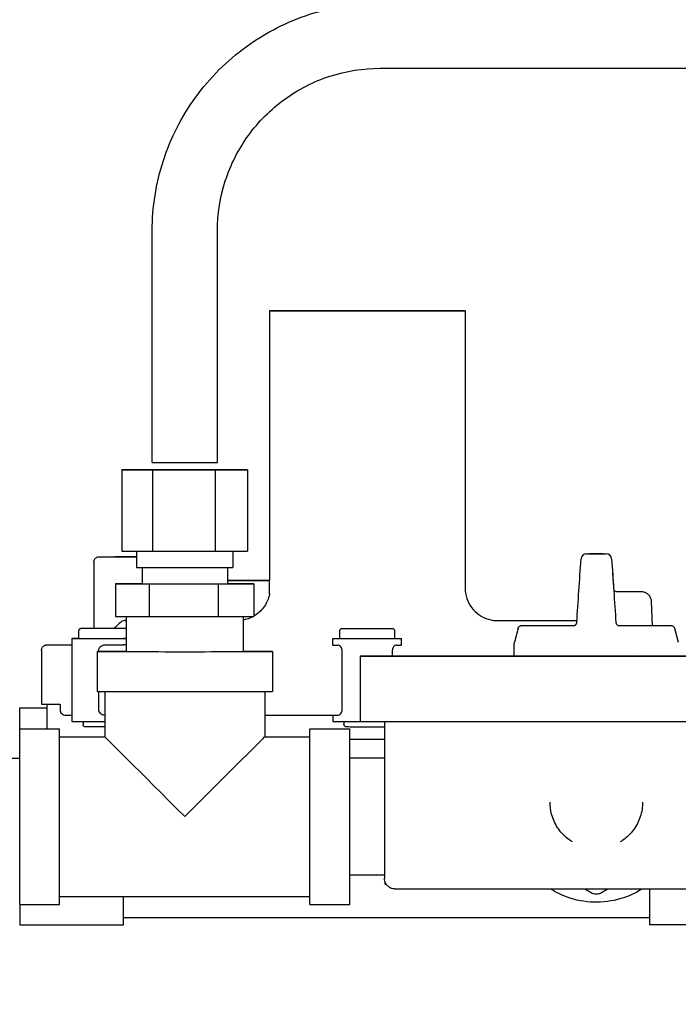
# Model space of a CAD drawing. Header units: inches. Extents: x 18 to 846, y -67 to 561.
# Tile 302 of 656: x 269.37 to 273.16, y 485.8 to 491.47. Entities that reach past the tile are written whole.
import ezdxf

# ---------------------------------------------------------------- set-up
doc = ezdxf.new("R2010")
doc.units = ezdxf.units.IN
doc.header["$LTSCALE"] = 24
doc.header["$MEASUREMENT"] = 0
doc.layers.add('Dimension (ANSI)', color=7, linetype='Continuous', lineweight=25)
doc.layers.add('Visible (ANSI)', color=7, linetype='Continuous', lineweight=30)
doc.styles.add('Note Text (ANSI)', font='tahoma.ttf')
doc.dimstyles.new('SB Fraction-16 (ANSI)', dxfattribs={"dimscale": 24, "dimtxt": 0.125, "dimasz": 0.098425, "dimexe": 0.125, "dimexo": 0.0625, "dimgap": 0.031496, "dimtad": 0, "dimtih": 1, "dimtoh": 1, "dimdec": 4, "dimrnd": 1e-08, "dimzin": 0, "dimdsep": 46, "dimlunit": 5, "dimtxsty": 'Note Text (ANSI)', "dimcen": 0.09, "dimdle": 0.393701, "dimclrd": 256, "dimclre": 256, "dimclrt": 256, "dimadec": 0, "dimazin": 3, "dimtfac": 0.96, "dimtofl": 0, "dimtmove": 0, "dimatfit": 3, "dimfxl": 1, "dimfrac": 2, "dimtolj": 1, "dimtzin": 12, "dimlwd": -1, "dimlwe": -1, "dimarcsym": 0})

# ---------------------------------------------------------------- blocks, each defined once
blk = doc.blocks.new('*D18')
at = {"layer": 'Defpoints', "color": 0, "transparency": 16777216}
for p in [(331.6784, 544.0067), (242.8595, 406.0067), (331.6784, 406.0067)]:
    blk.add_point(p, dxfattribs=at)
at = {"layer": 'Dimension (ANSI)', "transparency": 16777216}
for p, q in [((330.1784, 544.0067), (239.8595, 544.0067)), ((242.8595, 541.6445), (242.8595, 486.3311)), ((242.8595, 408.3689), (242.8595, 481.6823)), ((330.1784, 406.0067), (239.8595, 406.0067))]:
    blk.add_line(p, q, dxfattribs=at)
for points in [[(242.4658, 541.6445), (243.2532, 541.6445), (242.8595, 544.0067)], [(242.4658, 408.3689), (243.2532, 408.3689), (242.8595, 406.0067)]]:
    blk.add_solid(points, dxfattribs=at)
at = {"layer": 'Dimension (ANSI)', "transparency": 16777216, "insert": (239.783, 485.5752), "char_height": 3, "attachment_point": 1, "style": 'Note Text (ANSI)'}
blk.add_mtext('\\A1;138', dxfattribs=at)

msp = doc.modelspace()

# ---------------------------------------------------------------- linework, layer by layer
at = {"layer": 'Visible (ANSI)'}
for p, q in [((271.44702, 491.19351), (274.20225, 491.19351)), ((270.13452, 488.92424), (270.13452, 490.25601)), ((270.50952, 488.92424), (270.50952, 490.25601)), ((270.80902, 489.79608), (270.80902, 488.24408)), ((270.87202, 489.79607), (270.87202, 489.79609)), ((270.87202, 489.79609), (271.87202, 489.79609)), ((271.87202, 489.79607), (270.87202, 489.79607)), ((271.87202, 489.79609), (271.87202, 489.79607)), ((271.93502, 489.79608), (271.93502, 488.20108)), ((270.14655, 488.88108), (269.96065, 488.88101)), ((269.96065, 488.88101), (270.13612, 488.88093)), ((269.96065, 488.88101), (269.96065, 488.41301)), ((270.13612, 488.88093), (270.49749, 488.88093)), ((270.13612, 488.88093), (270.13612, 488.41293)), ((270.50792, 488.88108), (270.14655, 488.88108)), ((270.49749, 488.88093), (270.68339, 488.88101)), ((270.49749, 488.88093), (270.49749, 488.41293)), ((270.68339, 488.88101), (270.50792, 488.88108)), ((270.68339, 488.88101), (270.68339, 488.41301)), ((269.96065, 488.41301), (270.13612, 488.41293)), ((270.04452, 488.41297), (270.04452, 488.31901)), ((270.13612, 488.41293), (270.49749, 488.41293)), ((270.49749, 488.41293), (270.68339, 488.41301)), ((270.59952, 488.41297), (270.59952, 488.31901)), ((269.79902, 488.35008), (269.79902, 487.9689)), ((272.63383, 488.39781), (272.65043, 488.39789)), ((272.73046, 488.39789), (272.65058, 488.39789)), ((272.73061, 488.39789), (272.74721, 488.39781)), ((270.07702, 488.31898), (270.07702, 488.22501)), ((270.56702, 488.31898), (270.56702, 488.22501)), ((270.56702, 488.24409), (270.80902, 488.24409)), ((270.80952, 488.24406), (270.56702, 488.24406)), ((270.80952, 488.24407), (270.80952, 488.24406)), ((270.80952, 488.16783), (270.80952, 488.24406)), ((270.07702, 488.22507), (269.92428, 488.22501)), ((269.92428, 488.22501), (270.11741, 488.22492)), ((269.92428, 488.22501), (269.92428, 488.03751)), ((270.11741, 488.22492), (270.51515, 488.22492)), ((270.11741, 488.22492), (270.11741, 488.03742)), ((270.51515, 488.22492), (270.71976, 488.22501)), ((270.51515, 488.22492), (270.51515, 488.03742)), ((270.71976, 488.22501), (270.56702, 488.22507)), ((270.71976, 488.22501), (270.71976, 488.03751)), ((273.00672, 488.12426), (273.01161, 487.98437)), ((269.92428, 488.03751), (270.11741, 488.03742)), ((269.98502, 488.03748), (269.98502, 487.83451)), ((270.11741, 488.03742), (270.51515, 488.03742)), ((270.51515, 488.03742), (270.71976, 488.03751)), ((270.65902, 488.03748), (270.65902, 487.83451)), ((269.71233, 487.95387), (269.71233, 487.95429)), ((269.71233, 487.90987), (269.71233, 487.95387)), ((271.21402, 487.90966), (271.21402, 487.95366)), ((271.53002, 487.90966), (271.53002, 487.95366)), ((272.24054, 487.96971), (272.21875, 487.88838)), ((272.98465, 487.98438), (272.98465, 487.98438)), ((273.1405, 487.96971), (273.16229, 487.88838)), ((269.67233, 487.91029), (269.67233, 487.90987)), ((269.67233, 487.90987), (269.67233, 487.43187)), ((269.98502, 487.90983), (269.96933, 487.90983)), ((271.17402, 487.90966), (271.17402, 487.9097)), ((271.17402, 487.9097), (271.21402, 487.9097)), ((271.17402, 487.87266), (271.17402, 487.90966)), ((271.53002, 487.9097), (271.57002, 487.9097)), ((271.57002, 487.9097), (271.57002, 487.90966)), ((271.57002, 487.87266), (271.57002, 487.90966)), ((269.49702, 487.84208), (269.49702, 487.53158)), ((269.81702, 487.83451), (269.81702, 487.60451)), ((269.82527, 487.84182), (269.82527, 487.83453)), ((269.98502, 487.87283), (269.96933, 487.87283)), ((270.82702, 487.83451), (270.82702, 487.60451)), ((271.22758, 487.49962), (271.22758, 487.84162)), ((271.51646, 487.84162), (271.51646, 487.80838)), ((272.21808, 487.80852), (272.21808, 487.88328)), ((271.33152, 487.80821), (271.33152, 487.43321)), ((272.46551, 487.82693), (272.46553, 487.82693)), ((272.91877, 487.8267), (272.91877, 487.8267)), ((269.82527, 487.60448), (269.82527, 487.49982)), ((269.86202, 487.60446), (269.86202, 487.34451)), ((270.78202, 487.60446), (270.78202, 487.34451)), ((269.37202, 487.51114), (269.52802, 487.51114)), ((269.37202, 487.51102), (269.37202, 487.51114)), ((269.37202, 487.51102), (269.52802, 487.51102)), ((269.37202, 487.38951), (269.37202, 487.51102)), ((269.52802, 487.5315), (269.52802, 487.53143)), ((269.52802, 487.53143), (269.52802, 487.38951)), ((269.52802, 487.53143), (269.60425, 487.53143)), ((269.60425, 487.53143), (269.60425, 487.49993)), ((271.17402, 487.46863), (271.17402, 487.43166)), ((269.37202, 486.37951), (269.37202, 487.38951)), ((269.37202, 487.38951), (269.60202, 487.38951)), ((269.60202, 486.37951), (269.60202, 487.38951)), ((269.73633, 487.43183), (269.73633, 487.41587)), ((271.04202, 486.37951), (271.04202, 487.38951)), ((271.04202, 487.38951), (271.27202, 487.38951)), ((271.23802, 487.43162), (271.23802, 487.41566)), ((271.27202, 486.37951), (271.27202, 487.38951)), ((271.47052, 487.43306), (271.47052, 486.53071)), ((269.60202, 487.34451), (269.86202, 487.34451)), ((270.78202, 487.34451), (271.04202, 487.34451)), ((269.16902, 487.22201), (269.37202, 487.22201)), ((271.47052, 487.22201), (271.27202, 487.22201)), ((272.42402, 486.96742), (272.42402, 486.96742)), ((272.95702, 486.96742), (272.95702, 486.96742)), ((271.47052, 486.54701), (271.27202, 486.54701)), ((271.47502, 486.49493), (271.47502, 486.50733)), ((271.47502, 486.49493), (271.48167, 486.49493)), ((269.60202, 486.42451), (271.04202, 486.42451)), ((269.96902, 486.26102), (269.96902, 486.42451)), ((272.99702, 486.46744), (272.99702, 486.26102)), ((269.37202, 486.37951), (269.60202, 486.37951)), ((269.37202, 486.37951), (269.37202, 486.26102)), ((271.04202, 486.37951), (271.27202, 486.37951)), ((269.37202, 486.26102), (269.96902, 486.26102)), ((269.96902, 486.30308), (272.99702, 486.30308)), ((273.62202, 486.26102), (272.99702, 486.26102))]:
    msp.add_line(p, q, dxfattribs=at)
for centre, radius, start, end in [((272.63398, 488.36632), 0.0315, 90.26613, 176.03775), ((272.63398, 488.36606), 0.0315, 90, 176.0367), ((272.74706, 488.36606), 0.0315, 3.9633, 90), ((272.74706, 488.36632), 0.0315, 3.96225, 89.73387), ((272.69052, 486.8837), 0.44291, 267.90547, 272.09453)]:
    msp.add_arc(centre, radius, start, end, dxfattribs=at)
for centre, major_axis in [((271.37202, 489.79608), (-0.563, 0)), ((272.69052, 487.80821), (-1.359, 0)), ((272.69052, 487.80821), (-1.156, 0))]:
    msp.add_ellipse(centre, major_axis=major_axis, ratio=0.0002434, dxfattribs=at)
for centre, major_axis, ratio, start_param, end_param in [((270.32202, 488.92424), (0.1875, 0), 0.0002434, 3.1415927, 6.2831853), ((270.12202, 488.38108), (-0.2025, 0), 0.0002434, 5.1051234, 7.4612472), ((272.63398, 488.36632), (-0.03143, 0.0021), 0.265948, 6.2825804, 6.2852891), ((272.63398, 488.36606), (-0.03143, 0.00211), 0.2664162, 6.2825769, 6.2852902), ((272.69052, 488.39769), (0.52546, 0), 0.0002434, 4.6045793, 4.8201986), ((272.74706, 488.36632), (0.03143, 0.0021), 0.265948, 6.2810815, 6.2837902), ((272.74706, 488.36606), (0.03143, 0.00211), 0.2664162, 6.2810804, 6.2837937), ((270.32202, 488.31901), (-0.2775, 0), 0.0002434, 0, 3.1415927), ((271.37202, 488.24408), (-0.563, 0), 0.0002434, 0, 0.0421481), ((270.32202, 488.22501), (-0.245, 0), 0.0002434, 0, 3.1415927), ((272.93042, 488.18132), (-0.20441, 0.00001), 0.0002299, 0.9104163, 1.4110583), ((270.12202, 488.01308), (-0.323, 0), 0.0002434, 1.1087467, 1.1327748), ((272.55913, 488.00389), (0.00003, -0.01969), 0.9855701, 6.2817472, 6.283178), ((272.82191, 488.00389), (-0.00003, -0.01969), 0.9855701, 0.0000073, 0.0014381), ((269.87033, 487.90987), (-0.198, 0), 0.0002434, 5.6363263, 8.3775813), ((269.87033, 487.91029), (-0.198, 0), 0.0002434, 5.6363247, 6.9300459), ((269.87033, 487.90987), (-0.158, 0), 0.0002434, 0.0000027, 2.383102), ((271.37202, 487.90966), (0.198, 0), 0.0002434, 3.1416103, 6.283203), ((271.37202, 487.90966), (0.158, 0), 0.0002434, 3.1415944, 6.2831871), ((270.32202, 487.83451), (0.505, 0), 0.0002434, 2.3014099, 7.1233681), ((269.87033, 487.87287), (-0.198, 0), 0.0002434, 1.5521233, 2.094396), ((271.37202, 487.87266), (-0.198, 0), 0.0002434, 0, 0.5422722), ((271.37202, 487.87266), (0.198, 0), 0.0002434, 5.7409131, 6.2831853), ((272.23777, 487.88328), (-0.01969, 0), 0.9999874, 6.0213899, 6.2831853), ((270.32202, 487.60451), (-0.505, 0), 0.0002434, 0, 3.1415927), ((271.37202, 487.53158), (-1.875, 0), 0.0002434, 0.0000003, 0.1820941), ((271.37202, 487.53158), (-1.875, 0), 0.0002434, 0.1820939, 0.3398369), ((271.37224, 487.46908), (-1.84428, 0), 0.0002435, 0.3458153, 0.3983039), ((271.37202, 487.46908), (-1.84403, 0), 0.0002434, 1.2451157, 1.4786974), ((269.87033, 487.43187), (-0.198, 0), 0.0002434, 0.0000014, 1.5288052), ((271.37202, 487.43166), (-0.198, 0), 0.0002434, 0, 2.0914816), ((272.69052, 487.43321), (1.359, 0), 0.0002434, 3.1415932, 6.2831859), ((270.32202, 486.88451), (0.46, -0.46), 0.0001217, 3.1417144, 4.7125107), ((270.32202, 486.88451), (0.46, 0.46), 0.0001217, 4.7122673, 6.2830636)]:
    msp.add_ellipse(centre, major_axis=major_axis, ratio=ratio, start_param=start_param, end_param=end_param, dxfattribs=at)
for points, knots in [([(270.13452, 490.25601), (270.13452, 490.39346), (270.15629, 490.53088), (270.24123, 490.79231), (270.3044, 490.91628), (270.46597, 491.13867), (270.56436, 491.23705), (270.78675, 491.39863), (270.91072, 491.4618), (271.17215, 491.54674), (271.30957, 491.56851), (271.44702, 491.56851)], [3.1415927, 3.1415927, 3.1415927, 3.1415927, 3.4557519, 3.4557519, 3.7699112, 3.7699112, 4.0840704, 4.0840704, 4.3982297, 4.3982297, 4.712389, 4.712389, 4.712389, 4.712389]), ([(270.50952, 490.25601), (270.50952, 490.35419), (270.52507, 490.45234), (270.58574, 490.63908), (270.63086, 490.72763), (270.74627, 490.88648), (270.81655, 490.95676), (270.97539, 491.07217), (271.06394, 491.11729), (271.25068, 491.17796), (271.34884, 491.19351), (271.44702, 491.19351)], [3.1415927, 3.1415927, 3.1415927, 3.1415927, 3.4557519, 3.4557519, 3.7699112, 3.7699112, 4.0840704, 4.0840704, 4.3982297, 4.3982297, 4.712389, 4.712389, 4.712389, 4.712389]), ([(269.79902, 488.35008), (269.79902, 488.35343), (269.79958, 488.35682), (269.8017, 488.36312), (269.80328, 488.3661), (269.80724, 488.37136), (269.80967, 488.3737), (269.81509, 488.37744), (269.81814, 488.3789), (269.82285, 488.38028), (269.82446, 488.38062), (269.82663, 488.3809), (269.82723, 488.38096), (269.82792, 488.38101), (269.82807, 488.38102), (269.82834, 488.38103), (269.82845, 488.38104), (269.82872, 488.38105), (269.82886, 488.38106), (269.82908, 488.38106), (269.82917, 488.38107), (269.82936, 488.38107), (269.82943, 488.38107), (269.82964, 488.38108), (269.82972, 488.38108), (269.82999, 488.38108), (269.83012, 488.38108), (269.83084, 488.38108), (269.8317, 488.38109), (269.83678, 488.3811), (269.84421, 488.3811), (269.86755, 488.38111), (269.88508, 488.38112), (269.92705, 488.38113), (269.95195, 488.38114), (269.99953, 488.38114), (270.0217, 488.38115), (270.04452, 488.38115)], [0, 0, 0, 0, 0.0255356, 0.0255356, 0.0506091, 0.0506091, 0.0756992, 0.0756992, 0.1007876, 0.1007876, 0.1131578, 0.1131578, 0.1176747, 0.1176747, 0.1189551, 0.1189551, 0.1200831, 0.1200831, 0.1218798, 0.1218798, 0.1237884, 0.1237884, 0.1269761, 0.1269761, 0.1343826, 0.1343826, 0.1565732, 0.1565732, 0.2231926, 0.2231926, 0.4247429, 0.4247429, 0.6632662, 0.6632662, 0.8996057, 0.8996057, 1.079171, 1.079171, 1.079171, 1.079171]), ([(271.93502, 488.20108), (271.93502, 488.18076), (271.9384, 488.16017), (271.95129, 488.12201), (271.96084, 488.10391), (271.98486, 488.07202), (271.99963, 488.05784), (272.03247, 488.03512), (272.05095, 488.0263), (272.07959, 488.0179), (272.08933, 488.01586), (272.10364, 488.01402), (272.10829, 488.01361), (272.11378, 488.0133), (272.11491, 488.01325), (272.11644, 488.01319), (272.11695, 488.01318), (272.11808, 488.01314), (272.11861, 488.01313), (272.11943, 488.01311), (272.11973, 488.01311), (272.12038, 488.0131), (272.12062, 488.0131), (272.1212, 488.01309), (272.12127, 488.01309), (272.12128, 488.01309), (272.12128, 488.01309), (272.12128, 488.01309)], [0, 0, 0, 0, 0.15485586, 0.15485586, 0.30691423, 0.30691423, 0.45907294, 0.45907294, 0.6112268, 0.6112268, 0.68650894, 0.68650894, 0.72134293, 0.72134293, 0.73049237, 0.73049237, 0.73551997, 0.73551997, 0.74327367, 0.74327367, 0.75095194, 0.75095194, 0.76463042, 0.76463042, 0.79613843, 0.79613843, 0.79677945, 0.79677945, 0.79677945, 0.79677945]), ([(272.79005, 488.19597), (272.79016, 488.19435), (272.79054, 488.19272), (272.79176, 488.18967), (272.79262, 488.1882), (272.79477, 488.18561), (272.79609, 488.18447), (272.79894, 488.18274), (272.80048, 488.18211), (272.80288, 488.18152), (272.80372, 488.18138), (272.80467, 488.18131), (272.80478, 488.1813), (272.80497, 488.18129), (272.80505, 488.18128), (272.80519, 488.18128), (272.80526, 488.18127), (272.80537, 488.18127), (272.80542, 488.18127), (272.8055, 488.18127), (272.80552, 488.18127), (272.80557, 488.18127), (272.80559, 488.18127), (272.80563, 488.18127), (272.80564, 488.18127), (272.80564, 488.18127), (272.80564, 488.18127), (272.80564, 488.18127)], [0, 0, 0, 0, 0.01240001, 0.01240001, 0.02506377, 0.02506377, 0.03803014, 0.03803014, 0.050426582, 0.050426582, 0.056879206, 0.056879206, 0.057722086, 0.057722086, 0.058345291, 0.058345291, 0.05889352, 0.05889352, 0.059519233, 0.059519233, 0.060136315, 0.060136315, 0.061014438, 0.061014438, 0.063061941, 0.063061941, 0.063270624, 0.063270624, 0.063270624, 0.063270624]), ([(272.89791, 488.18127), (272.90533, 488.18127), (272.91244, 488.18127), (272.92484, 488.18127), (272.93031, 488.18127), (272.9391, 488.18126), (272.94253, 488.18126), (272.94584, 488.18126), (272.94665, 488.18126), (272.94748, 488.18126), (272.94765, 488.18126), (272.94798, 488.18125), (272.94804, 488.18125), (272.94818, 488.18125), (272.94825, 488.18125), (272.94846, 488.18125), (272.94857, 488.18125), (272.94886, 488.18124), (272.94903, 488.18124), (272.94956, 488.18123), (272.94996, 488.18121), (272.95078, 488.18118), (272.95122, 488.18115), (272.95297, 488.18103), (272.95429, 488.1809), (272.95956, 488.18019), (272.96347, 488.17925), (272.97318, 488.17585), (272.97886, 488.17276), (272.9888, 488.16507), (272.9932, 488.16037), (273.0002, 488.14997), (273.00289, 488.14412), (273.00584, 488.13359), (273.00656, 488.12892), (273.00672, 488.12426)], [0, 0, 0, 0, 0.05945152, 0.05945152, 0.1178354, 0.1178354, 0.17629478, 0.17629478, 0.20538428, 0.20538428, 0.22090399, 0.22090399, 0.22367526, 0.22367526, 0.22576075, 0.22576075, 0.22731441, 0.22731441, 0.22880664, 0.22880664, 0.23178371, 0.23178371, 0.23514651, 0.23514651, 0.24523354, 0.24523354, 0.2756188, 0.2756188, 0.32361582, 0.32361582, 0.37140249, 0.37140249, 0.41919824, 0.41919824, 0.45472947, 0.45472947, 0.45472947, 0.45472947]), ([(270.80952, 488.16783), (270.80932, 488.1667), (270.8091, 488.16557), (270.8064, 488.15207), (270.80261, 488.13995), (270.7937, 488.11853), (270.78777, 488.10726), (270.77365, 488.08622), (270.76547, 488.07645), (270.749, 488.06003), (270.73917, 488.05186), (270.7257, 488.04289), (270.72274, 488.04104), (270.71976, 488.03928)], [-1.3367169, -1.3367169, -1.3367169, -1.3367169, -1.32871551, -1.32871551, -1.24046556, -1.24046556, -1.15194083, -1.15194083, -1.06341609, -1.06341609, -0.97465539, -0.97465539, -0.95029227, -0.95029227, -0.95029227, -0.95029227]), ([(269.97803, 488.01301), (269.97608, 488.01301), (269.97413, 488.01287), (269.96692, 488.01182), (269.96181, 488.00999), (269.95525, 488.00591), (269.9533, 488.00441), (269.95153, 488.0027)], [-0.139901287, -0.139901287, -0.139901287, -0.139901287, -0.12418181, -0.12418181, -0.080609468, -0.080609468, -0.06073151, -0.06073151, -0.06073151, -0.06073151]), ([(270.71668, 488.03751), (270.70977, 488.03362), (270.70275, 488.03022), (270.68517, 488.02296), (270.67296, 488.01916), (270.66, 488.01659), (270.65951, 488.01649), (270.65902, 488.0164)], [-0.94196789, -0.94196789, -0.94196789, -0.94196789, -0.88589468, -0.88589468, -0.7970499, -0.7970499, -0.79356326, -0.79356326, -0.79356326, -0.79356326]), ([(272.11248, 488.01337), (272.11766, 488.01337), (272.12283, 488.01337), (272.2561, 488.01335), (272.37271, 488.01333), (272.50875, 488.01329), (272.54537, 488.01328), (272.5786, 488.01326)], [6.8888107, 6.8888107, 6.8888107, 6.8888107, 6.9350151, 6.9350151, 8.0872485, 8.0872485, 8.5614686, 8.5614686, 8.5614686, 8.5614686]), ([(269.71233, 487.95429), (269.71233, 487.95591), (269.7126, 487.95755), (269.71363, 487.9606), (269.71439, 487.96204), (269.71631, 487.96459), (269.71749, 487.96572), (269.72011, 487.96753), (269.72158, 487.96824), (269.72386, 487.9689), (269.72464, 487.96907), (269.72569, 487.9692), (269.72598, 487.96923), (269.72631, 487.96926), (269.72639, 487.96926), (269.72651, 487.96927), (269.72657, 487.96927), (269.7267, 487.96928), (269.72677, 487.96928), (269.72687, 487.96928), (269.72692, 487.96928), (269.72701, 487.96929), (269.72705, 487.96929), (269.72715, 487.96929), (269.72718, 487.96929), (269.72731, 487.96929), (269.72738, 487.96929), (269.72773, 487.96929), (269.72814, 487.96929), (269.73059, 487.9693), (269.73418, 487.9693), (269.74549, 487.96931), (269.75403, 487.96931), (269.77429, 487.96932), (269.78614, 487.96932), (269.79902, 487.96932)], [0, 0, 0, 0, 0.01235703, 0.01235703, 0.02448936, 0.02448936, 0.03662972, 0.03662972, 0.04876924, 0.04876924, 0.0547542, 0.0547542, 0.05692841, 0.05692841, 0.05754618, 0.05754618, 0.05809447, 0.05809447, 0.0589692, 0.0589692, 0.05989788, 0.05989788, 0.06144821, 0.06144821, 0.06504812, 0.06504812, 0.07583384, 0.07583384, 0.10821358, 0.10821358, 0.2061626, 0.2061626, 0.32300163, 0.32300163, 0.43616907, 0.43616907, 0.43616907, 0.43616907]), ([(269.71233, 487.95387), (269.71233, 487.95549), (269.7126, 487.95713), (269.71363, 487.96018), (269.71439, 487.96162), (269.71631, 487.96416), (269.71749, 487.9653), (269.72011, 487.96711), (269.72158, 487.96781), (269.72386, 487.96848), (269.72464, 487.96864), (269.72569, 487.96878), (269.72598, 487.96881), (269.72631, 487.96883), (269.72639, 487.96884), (269.72651, 487.96885), (269.72657, 487.96885), (269.7267, 487.96885), (269.72677, 487.96886), (269.72687, 487.96886), (269.72692, 487.96886), (269.72701, 487.96886), (269.72705, 487.96887), (269.72715, 487.96887), (269.72718, 487.96887), (269.72731, 487.96887), (269.72738, 487.96887), (269.72773, 487.96887), (269.72814, 487.96887), (269.73059, 487.96888), (269.73418, 487.96888), (269.74549, 487.96888), (269.75403, 487.96889), (269.77452, 487.96889), (269.78668, 487.9689), (269.81312, 487.9689), (269.82773, 487.9689), (269.85753, 487.9689), (269.8731, 487.9689), (269.90324, 487.9689), (269.91819, 487.9689), (269.94561, 487.9689), (269.95842, 487.9689), (269.97504, 487.96889), (269.98029, 487.96889), (269.98501, 487.96889)], [0, 0, 0, 0, 0.01235703, 0.01235703, 0.02448936, 0.02448936, 0.03662972, 0.03662972, 0.04876924, 0.04876924, 0.0547542, 0.0547542, 0.05692841, 0.05692841, 0.05754618, 0.05754618, 0.05809447, 0.05809447, 0.0589692, 0.0589692, 0.05989788, 0.05989788, 0.06144821, 0.06144821, 0.06504812, 0.06504812, 0.07583384, 0.07583384, 0.10821358, 0.10821358, 0.2061626, 0.2061626, 0.32300163, 0.32300163, 0.43874244, 0.43874244, 0.55449101, 0.55449101, 0.67023327, 0.67023327, 0.78597434, 0.78597434, 0.9017162, 0.9017162, 0.96157955, 0.96157955, 0.96157955, 0.96157955]), ([(269.95153, 488.0027), (269.94256, 487.99406), (269.93381, 487.9857), (269.92227, 487.97475), (269.91918, 487.97183), (269.91609, 487.9689)], [0.9083385, 0.9083385, 0.9083385, 0.9083385, 1.01022088, 1.01022088, 1.0470686, 1.0470686, 1.0470686, 1.0470686]), ([(271.21402, 487.95366), (271.21402, 487.95528), (271.21429, 487.95692), (271.21532, 487.95997), (271.21608, 487.96141), (271.218, 487.96395), (271.21918, 487.96509), (271.2218, 487.9669), (271.22327, 487.9676), (271.22555, 487.96827), (271.22633, 487.96843), (271.22738, 487.96857), (271.22767, 487.9686), (271.228, 487.96862), (271.22807, 487.96863), (271.2282, 487.96863), (271.22826, 487.96864), (271.22839, 487.96864), (271.22845, 487.96865), (271.22856, 487.96865), (271.22861, 487.96865), (271.2287, 487.96865), (271.22874, 487.96865), (271.22884, 487.96866), (271.22887, 487.96866), (271.229, 487.96866), (271.22907, 487.96866), (271.22942, 487.96866), (271.22983, 487.96866), (271.23228, 487.96866), (271.23586, 487.96867), (271.24717, 487.96867), (271.25572, 487.96868), (271.27621, 487.96868), (271.28837, 487.96868), (271.31481, 487.96869), (271.32942, 487.96869), (271.35922, 487.96869), (271.37479, 487.96869), (271.40493, 487.96869), (271.41988, 487.96869), (271.4473, 487.96869), (271.46011, 487.96868), (271.48202, 487.96868), (271.4914, 487.96868), (271.50558, 487.96867), (271.51057, 487.96867), (271.51381, 487.96866), (271.51433, 487.96866), (271.51483, 487.96866), (271.51494, 487.96866), (271.51509, 487.96866), (271.51513, 487.96866), (271.51523, 487.96866), (271.51526, 487.96865), (271.51536, 487.96865), (271.51541, 487.96865), (271.51555, 487.96865), (271.51563, 487.96864), (271.51583, 487.96863), (271.51594, 487.96863), (271.51617, 487.96861), (271.51629, 487.9686), (271.51661, 487.96857), (271.51681, 487.96855), (271.51748, 487.96846), (271.51794, 487.96838), (271.51948, 487.96802), (271.52054, 487.96765), (271.52296, 487.96648), (271.52428, 487.96556), (271.52657, 487.96337), (271.52755, 487.96206), (271.52903, 487.95924), (271.52955, 487.95769), (271.52995, 487.95531), (271.53002, 487.95448), (271.53002, 487.95366)], [0, 0, 0, 0, 0.012357, 0.012357, 0.0244894, 0.0244894, 0.0366297, 0.0366297, 0.0487692, 0.0487692, 0.0547542, 0.0547542, 0.0569284, 0.0569284, 0.0575462, 0.0575462, 0.0580945, 0.0580945, 0.0589692, 0.0589692, 0.0598979, 0.0598979, 0.0614482, 0.0614482, 0.0650481, 0.0650481, 0.0758338, 0.0758338, 0.1082136, 0.1082136, 0.2061626, 0.2061626, 0.3230016, 0.3230016, 0.4387424, 0.4387424, 0.554491, 0.554491, 0.6702333, 0.6702333, 0.7859743, 0.7859743, 0.9017162, 0.9017162, 1.0174621, 1.0174621, 1.1332245, 1.1332245, 1.1663617, 1.1663617, 1.1813675, 1.1813675, 1.1869945, 1.1869945, 1.1891058, 1.1891058, 1.1906948, 1.1906948, 1.1918477, 1.1918477, 1.1928352, 1.1928352, 1.1937674, 1.1937674, 1.1953794, 1.1953794, 1.198937, 1.198937, 1.2074131, 1.2074131, 1.2193987, 1.2193987, 1.2315391, 1.2315391, 1.2436791, 1.2436791, 1.2499601, 1.2499601, 1.2499601, 1.2499601]), ([(272.24054, 487.96971), (272.24061, 487.96996), (272.24068, 487.9702), (272.24099, 487.97119), (272.24126, 487.97191), (272.24244, 487.97456), (272.24363, 487.97638), (272.24648, 487.97948), (272.24817, 487.98081), (272.25182, 487.98284), (272.25385, 487.98357), (272.2563, 487.98403), (272.25672, 487.9841), (272.25746, 487.98419), (272.25778, 487.98422), (272.25826, 487.98426), (272.25843, 487.98427), (272.25866, 487.98428), (272.25874, 487.98428), (272.25892, 487.98429), (272.25899, 487.98429), (272.25919, 487.9843), (272.25925, 487.9843), (272.25948, 487.9843), (272.25957, 487.9843), (272.26008, 487.98431), (272.26065, 487.98431), (272.26401, 487.98432), (272.26886, 487.98432), (272.28873, 487.98434), (272.30911, 487.98435), (272.36149, 487.98437), (272.39392, 487.98438), (272.46896, 487.98439), (272.51309, 487.9844), (272.55913, 487.9844)], [0, 0, 0, 0, 0.0019582, 0.0019582, 0.007842, 0.007842, 0.0240186, 0.0240186, 0.0399415, 0.0399415, 0.055866, 0.055866, 0.0591762, 0.0591762, 0.0618499, 0.0618499, 0.0640117, 0.0640117, 0.0658195, 0.0658195, 0.0689816, 0.0689816, 0.0762974, 0.0762974, 0.0982169, 0.0982169, 0.163988, 0.163988, 0.3620395, 0.3620395, 0.7172269, 0.7172269, 1.0659323, 1.0659323, 1.4343364, 1.4343364, 1.4343364, 1.4343364]), ([(272.28518, 487.9843), (272.28518, 487.9843), (272.28519, 487.9843), (272.28532, 487.9843), (272.28567, 487.98429), (272.28764, 487.98429), (272.29057, 487.98428), (272.30437, 487.98427), (272.32089, 487.98426), (272.36542, 487.98424), (272.39395, 487.98423), (272.45937, 487.98422), (272.49707, 487.98421), (272.54442, 487.98421), (272.55198, 487.98421), (272.55961, 487.98421)], [0.0826523, 0.0826523, 0.0826523, 0.0826523, 0.0899616, 0.0899616, 0.1393844, 0.1393844, 0.2879768, 0.2879768, 0.6168599, 0.6168599, 0.9449181, 0.9449181, 1.2732021, 1.2732021, 1.3346665, 1.3346665, 1.3346665, 1.3346665]), ([(272.55913, 487.9844), (272.56103, 487.9844), (272.56299, 487.98471), (272.56675, 487.98592), (272.5686, 487.98685), (272.57195, 487.98927), (272.57346, 487.99083), (272.57578, 487.9942), (272.57665, 487.99604), (272.5776, 487.99919), (272.57783, 488.00052), (272.57792, 488.00175)], [0, 0, 0, 0, 0.015361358, 0.015361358, 0.031237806, 0.031237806, 0.047809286, 0.047809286, 0.063665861, 0.063665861, 0.074877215, 0.074877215, 0.074877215, 0.074877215]), ([(272.55916, 487.9842), (272.56106, 487.9842), (272.56302, 487.98452), (272.56679, 487.98574), (272.56863, 487.98667), (272.57197, 487.98909), (272.57348, 487.99065), (272.5758, 487.99403), (272.57667, 487.99587), (272.5776, 487.999), (272.57783, 488.00032), (272.57792, 488.00154)], [0, 0, 0, 0, 0.015375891, 0.015375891, 0.031262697, 0.031262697, 0.04783257, 0.04783257, 0.063690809, 0.063690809, 0.074810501, 0.074810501, 0.074810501, 0.074810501]), ([(272.80312, 488.00154), (272.80321, 488.00027), (272.80346, 487.99889), (272.80434, 487.99604), (272.80501, 487.99455), (272.8069, 487.99148), (272.80824, 487.98992), (272.81134, 487.98733), (272.81313, 487.98628), (272.81694, 487.98477), (272.81902, 487.98432), (272.82133, 487.98421), (272.82161, 487.9842), (272.82188, 487.9842)], [0, 0, 0, 0, 0.011615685, 0.011615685, 0.024493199, 0.024493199, 0.040287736, 0.040287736, 0.056219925, 0.056219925, 0.072628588, 0.072628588, 0.074835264, 0.074835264, 0.074835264, 0.074835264]), ([(272.82143, 487.98421), (272.85979, 487.98421), (272.89655, 487.98421), (272.96407, 487.98423), (272.99517, 487.98423), (273.04534, 487.98425), (273.06503, 487.98426), (273.08416, 487.98428), (273.0889, 487.98428), (273.09348, 487.98429), (273.0946, 487.98429), (273.09551, 487.98429), (273.09569, 487.9843), (273.09583, 487.9843), (273.09586, 487.9843), (273.09586, 487.9843)], [0.0258007, 0.0258007, 0.0258007, 0.0258007, 0.3341258, 0.3341258, 0.6622138, 0.6622138, 0.9905067, 0.9905067, 1.1530162, 1.1530162, 1.2349349, 1.2349349, 1.2656339, 1.2656339, 1.2777299, 1.2777299, 1.2777299, 1.2777299]), ([(272.98433, 487.98447), (272.98433, 487.98447), (272.9844, 487.98444), (272.98456, 487.98439), (272.98464, 487.98438), (272.98465, 487.98438)], [0.064517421, 0.064517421, 0.064517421, 0.064517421, 0.075963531, 0.075963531, 0.08809243, 0.08809243, 0.08809243, 0.08809243]), ([(272.98464, 487.98438), (273.0187, 487.98437), (273.0479, 487.98436), (273.09167, 487.98434), (273.10705, 487.98433), (273.11725, 487.98431), (273.11893, 487.98431), (273.12057, 487.98431), (273.12096, 487.98431), (273.1214, 487.9843), (273.12151, 487.9843), (273.12173, 487.9843), (273.12179, 487.9843), (273.1221, 487.98429), (273.12219, 487.98429), (273.12245, 487.98428), (273.12258, 487.98427), (273.12285, 487.98425), (273.12295, 487.98425), (273.12329, 487.98422), (273.12356, 487.98419), (273.12437, 487.9841), (273.12495, 487.984), (273.12663, 487.98365), (273.12775, 487.98331), (273.13099, 487.98201), (273.13303, 487.98073), (273.13648, 487.97758), (273.13794, 487.97566), (273.13964, 487.97235), (273.14014, 487.97105), (273.1405, 487.96971)], [0, 0, 0, 0, 0.35500441, 0.35500441, 0.70361045, 0.70361045, 0.802675, 0.802675, 0.85039464, 0.85039464, 0.87337354, 0.87337354, 0.88494064, 0.88494064, 0.88830022, 0.88830022, 0.89051214, 0.89051214, 0.89161285, 0.89161285, 0.8938388, 0.8938388, 0.89826709, 0.89826709, 0.90707283, 0.90707283, 0.92487484, 0.92487484, 0.94267444, 0.94267444, 0.95322303, 0.95322303, 0.95322303, 0.95322303]), ([(269.49702, 487.84208), (269.49702, 487.84543), (269.49758, 487.84882), (269.4997, 487.85512), (269.50128, 487.8581), (269.50524, 487.86336), (269.50767, 487.8657), (269.51308, 487.86944), (269.51614, 487.87089), (269.52058, 487.87221), (269.52199, 487.87251), (269.52368, 487.87278), (269.52413, 487.87284), (269.5249, 487.87292), (269.52522, 487.87295), (269.52575, 487.873), (269.52596, 487.87301), (269.52643, 487.87304), (269.52661, 487.87305), (269.5271, 487.87307), (269.52725, 487.87307), (269.52779, 487.87308), (269.52797, 487.87309), (269.52901, 487.8731), (269.53012, 487.8731), (269.5367, 487.87313), (269.54619, 487.87314), (269.58432, 487.87319), (269.62209, 487.87322), (269.67234, 487.87325)], [0, 0, 0, 0, 0.0255409, 0.0255409, 0.0506191, 0.0506191, 0.0757112, 0.0757112, 0.1007579, 0.1007579, 0.111606, 0.111606, 0.1159512, 0.1159512, 0.12048, 0.12048, 0.1254963, 0.1254963, 0.1342913, 0.1342913, 0.155534, 0.155534, 0.2191886, 0.2191886, 0.4101551, 0.4101551, 0.9840377, 0.9840377, 1.9696355, 1.9696355, 1.9696355, 1.9696355]), ([(269.86664, 487.87282), (269.86426, 487.87282), (269.86189, 487.87264), (269.85349, 487.87142), (269.84758, 487.86944), (269.8384, 487.86427), (269.83476, 487.86146), (269.82971, 487.85564), (269.82796, 487.85288), (269.8258, 487.84728), (269.82527, 487.84458), (269.82527, 487.84182)], [-0.14031712, -0.14031712, -0.14031712, -0.14031712, -0.12322681, -0.12322681, -0.07887436, -0.07887436, -0.04540069, -0.04540069, -0.02101026, -0.02101026, 0, 0, 0, 0]), ([(271.22758, 487.84162), (271.22758, 487.8442), (271.22725, 487.84671), (271.22601, 487.85169), (271.22509, 487.85405), (271.2221, 487.8599), (271.2196, 487.86315), (271.21354, 487.86889), (271.20988, 487.87109), (271.20501, 487.87244), (271.2037, 487.87263), (271.20243, 487.87263)], [-0.52302648, -0.52302648, -0.52302648, -0.52302648, -0.50341359, -0.50341359, -0.48265267, -0.48265267, -0.44663236, -0.44663236, -0.40358985, -0.40358985, -0.38731629, -0.38731629, -0.38731629, -0.38731629]), ([(271.54161, 487.87263), (271.54039, 487.87263), (271.53913, 487.87245), (271.53453, 487.87123), (271.53104, 487.86924), (271.52532, 487.86408), (271.52294, 487.86126), (271.51955, 487.85544), (271.51834, 487.85268), (271.51684, 487.84708), (271.51646, 487.84438), (271.51646, 487.84162)], [-0.14031712, -0.14031712, -0.14031712, -0.14031712, -0.12322681, -0.12322681, -0.07887436, -0.07887436, -0.04540069, -0.04540069, -0.02101026, -0.02101026, 0, 0, 0, 0]), ([(269.60425, 487.49993), (269.60425, 487.49617), (269.60517, 487.49176), (269.60817, 487.48476), (269.61083, 487.48095), (269.6165, 487.47548), (269.62056, 487.47288), (269.62814, 487.46985), (269.63302, 487.46893), (269.63717, 487.46893)], [0, 0, 0, 0, 0.0285997, 0.0285997, 0.05808003, 0.05808003, 0.08867357, 0.08867357, 0.12024894, 0.12024894, 0.12024894, 0.12024894]), ([(269.82527, 487.49982), (269.82527, 487.49725), (269.82573, 487.49473), (269.82751, 487.48976), (269.82885, 487.48739), (269.83326, 487.48154), (269.83702, 487.47829), (269.84667, 487.47256), (269.85282, 487.47035), (269.86018, 487.46924), (269.8611, 487.46913), (269.86202, 487.46904)], [-0.52302648, -0.52302648, -0.52302648, -0.52302648, -0.50341359, -0.50341359, -0.48265267, -0.48265267, -0.44663236, -0.44663236, -0.40358985, -0.40358985, -0.39749766, -0.39749766, -0.39749766, -0.39749766]), ([(271.20243, 487.46863), (271.20365, 487.46863), (271.20491, 487.46881), (271.20951, 487.47003), (271.213, 487.47201), (271.21872, 487.47717), (271.2211, 487.47999), (271.22449, 487.48581), (271.2257, 487.48856), (271.2272, 487.49416), (271.22758, 487.49687), (271.22758, 487.49962)], [-0.14031712, -0.14031712, -0.14031712, -0.14031712, -0.12322681, -0.12322681, -0.07887436, -0.07887436, -0.04540069, -0.04540069, -0.02101026, -0.02101026, 0, 0, 0, 0]), ([(269.86202, 487.40084), (269.85776, 487.40084), (269.85353, 487.40084), (269.83691, 487.40084), (269.82468, 487.40084), (269.80246, 487.40084), (269.7922, 487.40085), (269.7749, 487.40085), (269.76765, 487.40085), (269.75702, 487.40086), (269.75353, 487.40086), (269.75177, 487.40086), (269.75156, 487.40087), (269.75133, 487.40087), (269.75129, 487.40087), (269.75115, 487.40087), (269.75111, 487.40087), (269.75094, 487.40087), (269.75087, 487.40087), (269.75072, 487.40088), (269.75067, 487.40088), (269.75053, 487.40089), (269.75044, 487.40089), (269.75023, 487.40091), (269.75012, 487.40092), (269.74979, 487.40095), (269.74958, 487.40097), (269.74888, 487.40106), (269.74838, 487.40115), (269.74674, 487.40154), (269.7456, 487.40195), (269.74313, 487.40321), (269.74181, 487.40417), (269.73957, 487.40642), (269.73862, 487.40775), (269.7372, 487.4106), (269.73671, 487.41216), (269.73638, 487.41444), (269.73633, 487.41515), (269.73633, 487.41587)], [0.5508369, 0.5508369, 0.5508369, 0.5508369, 0.58316401, 0.58316401, 0.679481, 0.679481, 0.77579914, 0.77579914, 0.87212233, 0.87212233, 0.9684659, 0.9684659, 0.98778958, 0.98778958, 0.99645827, 0.99645827, 0.99971609, 0.99971609, 1.00100905, 1.00100905, 1.00159549, 1.00159549, 1.00237609, 1.00237609, 1.00329751, 1.00329751, 1.00493719, 1.00493719, 1.00875563, 1.00875563, 1.01782366, 1.01782366, 1.02989784, 1.02989784, 1.04203754, 1.04203754, 1.05417755, 1.05417755, 1.05960981, 1.05960981, 1.05960981, 1.05960981]), ([(271.47051, 487.40064), (271.46623, 487.40064), (271.46133, 487.40064), (271.447, 487.40063), (271.43647, 487.40063), (271.41384, 487.40063), (271.40147, 487.40063), (271.37645, 487.40063), (271.36348, 487.40063), (271.3386, 487.40063), (271.32637, 487.40063), (271.30415, 487.40063), (271.29389, 487.40063), (271.27659, 487.40064), (271.26933, 487.40064), (271.25871, 487.40065), (271.25522, 487.40065), (271.25346, 487.40065), (271.25325, 487.40065), (271.25302, 487.40066), (271.25298, 487.40066), (271.25283, 487.40066), (271.25279, 487.40066), (271.25262, 487.40066), (271.25256, 487.40066), (271.25241, 487.40067), (271.25236, 487.40067), (271.25222, 487.40068), (271.25213, 487.40068), (271.25192, 487.4007), (271.25181, 487.40071), (271.25148, 487.40073), (271.25127, 487.40076), (271.25056, 487.40085), (271.25007, 487.40094), (271.24842, 487.40133), (271.24729, 487.40174), (271.24482, 487.403), (271.2435, 487.40396), (271.24126, 487.40621), (271.24031, 487.40754), (271.23889, 487.41039), (271.2384, 487.41195), (271.23807, 487.41423), (271.23802, 487.41494), (271.23802, 487.41566)], [0.23640048, 0.23640048, 0.23640048, 0.23640048, 0.29419614, 0.29419614, 0.39052369, 0.39052369, 0.48684618, 0.48684618, 0.58316401, 0.58316401, 0.679481, 0.679481, 0.77579914, 0.77579914, 0.87212233, 0.87212233, 0.9684659, 0.9684659, 0.98778958, 0.98778958, 0.99645827, 0.99645827, 0.99971609, 0.99971609, 1.00100905, 1.00100905, 1.00159549, 1.00159549, 1.00237609, 1.00237609, 1.00329751, 1.00329751, 1.00493719, 1.00493719, 1.00875563, 1.00875563, 1.01782366, 1.01782366, 1.02989784, 1.02989784, 1.04203754, 1.04203754, 1.05417755, 1.05417755, 1.05960981, 1.05960981, 1.05960981, 1.05960981]), ([(272.55281, 486.73925), (272.54322, 486.74504), (272.53399, 486.75144), (272.5029, 486.77603), (272.48345, 486.79726), (272.45222, 486.84477), (272.44044, 486.87103), (272.42708, 486.92094), (272.42402, 486.94418), (272.42402, 486.96742)], [2.1138224, 2.1138224, 2.1138224, 2.1138224, 2.24, 2.24, 2.56, 2.56, 2.88, 2.88, 3.1415927, 3.1415927, 3.1415927, 3.1415927]), ([(272.95702, 486.96742), (272.95702, 486.93899), (272.95243, 486.91057), (272.93455, 486.8566), (272.92126, 486.83106), (272.8873, 486.78546), (272.86665, 486.7654), (272.83843, 486.74565), (272.83338, 486.74236), (272.82823, 486.73925)], [0, 0, 0, 0, 0.32, 0.32, 0.64, 0.64, 0.96, 0.96, 1.0277702, 1.0277702, 1.0277702, 1.0277702]), ([(273.91052, 486.53071), (273.91052, 486.5239), (273.90939, 486.517), (273.90507, 486.50421), (273.90187, 486.49815), (273.89382, 486.48746), (273.88887, 486.48271), (273.87787, 486.4751), (273.87167, 486.47214), (273.86214, 486.46934), (273.85889, 486.46866), (273.85492, 486.46814), (273.85408, 486.46805), (273.85278, 486.46793), (273.85228, 486.46789), (273.85132, 486.46782), (273.85089, 486.4678), (273.85024, 486.46777), (273.84999, 486.46776), (273.84946, 486.46774), (273.84924, 486.46773), (273.84868, 486.46772), (273.84848, 486.46772), (273.8478, 486.46771), (273.84754, 486.4677), (273.84611, 486.46769), (273.84458, 486.46769), (273.83553, 486.46767), (273.82249, 486.46765), (273.76909, 486.4676), (273.71427, 486.46758), (273.57343, 486.46753), (273.48632, 486.4675), (273.29028, 486.46747), (273.17891, 486.46745), (272.94617, 486.46743), (272.8219, 486.46743), (272.57613, 486.46743), (272.45156, 486.46743), (272.2177, 486.46745), (272.10548, 486.46747), (271.90727, 486.4675), (271.8188, 486.46752), (271.67636, 486.46757), (271.62062, 486.4676), (271.5669, 486.46764), (271.55372, 486.46766), (271.54103, 486.46768), (271.53798, 486.46768), (271.53497, 486.4677), (271.53425, 486.4677), (271.53333, 486.46771), (271.53311, 486.46771), (271.53242, 486.46772), (271.53221, 486.46772), (271.53157, 486.46774), (271.53137, 486.46775), (271.53078, 486.46777), (271.53033, 486.46779), (271.52942, 486.46784), (271.5291, 486.46786), (271.52825, 486.46793), (271.52767, 486.46798), (271.52635, 486.46812), (271.52558, 486.46821), (271.52343, 486.46851), (271.52202, 486.46875), (271.51754, 486.46969), (271.51448, 486.47057), (271.50601, 486.47373), (271.50074, 486.47659), (271.49065, 486.48407), (271.48587, 486.48896), (271.47817, 486.49989), (271.47516, 486.50606), (271.47144, 486.51835), (271.47052, 486.52456), (271.47052, 486.53071)], [0, 0, 0, 0, 0.0518946, 0.0518946, 0.1028512, 0.1028512, 0.153841, 0.153841, 0.2048211, 0.2048211, 0.2296678, 0.2296678, 0.2363502, 0.2363502, 0.2409293, 0.2409293, 0.2463579, 0.2463579, 0.2516379, 0.2516379, 0.2603342, 0.2603342, 0.2799588, 0.2799588, 0.3387531, 0.3387531, 0.5151579, 0.5151579, 1.0463522, 1.0463522, 2.0010157, 2.0010157, 2.9372114, 2.9372114, 3.8737059, 3.8737059, 4.8101436, 4.8101436, 5.7465719, 5.7465719, 6.6830001, 6.6830001, 7.6194381, 7.6194381, 8.5559138, 8.5559138, 9.0123664, 9.0123664, 9.2328184, 9.2328184, 9.3377424, 9.3377424, 9.3882282, 9.3882282, 9.4071774, 9.4071774, 9.4135069, 9.4135069, 9.4211249, 9.4211249, 9.4244373, 9.4244373, 9.4293895, 9.4293895, 9.4354624, 9.4354624, 9.4463995, 9.4463995, 9.4705174, 9.4705174, 9.5153253, 9.5153253, 9.5662091, 9.5662091, 9.6171924, 9.6171924, 9.6640474, 9.6640474, 9.6640474, 9.6640474]), ([(272.95293, 486.46744), (272.91524, 486.44368), (272.8743, 486.42508), (272.78133, 486.39725), (272.72862, 486.39032), (272.62368, 486.39338), (272.57146, 486.40338), (272.48928, 486.43331), (272.4577, 486.44879), (272.42811, 486.46744)], [1.0084054, 1.0084054, 1.0084054, 1.0084054, 1.28, 1.28, 1.6, 1.6, 1.92, 1.92, 2.1331872, 2.1331872, 2.1331872, 2.1331872]), ([(272.66521, 486.44371), (272.66564, 486.44347), (272.66608, 486.44323), (272.66896, 486.44185), (272.6717, 486.44118), (272.67433, 486.44109)], [-0.107486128, -0.107486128, -0.107486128, -0.107486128, -0.103800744, -0.103800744, -0.08373653, -0.08373653, -0.08373653, -0.08373653]), ([(272.70671, 486.44109), (272.70934, 486.44118), (272.71208, 486.44185), (272.71497, 486.44323), (272.7154, 486.44347), (272.71583, 486.44371)], [-0.241402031, -0.241402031, -0.241402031, -0.241402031, -0.221337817, -0.221337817, -0.217652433, -0.217652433, -0.217652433, -0.217652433])]:
    msp.add_open_spline(points, degree=3, knots=knots, dxfattribs=at)
for points in [[(272.57792, 488.00179), (272.58615, 488.12383), (272.59436, 488.24607), (272.60255, 488.3684)], [(272.57792, 488.00154), (272.58615, 488.12355), (272.59436, 488.24577), (272.60255, 488.36807)], [(272.77849, 488.3684), (272.78234, 488.3109), (272.78619, 488.25342), (272.79005, 488.19597)], [(272.77849, 488.36807), (272.78669, 488.24577), (272.79489, 488.12355), (272.80312, 488.00154)], [(271.47051, 487.32873), (271.40446, 487.32873), (271.33797, 487.32873), (271.27202, 487.32873)]]:
    msp.add_open_spline(points, degree=3, dxfattribs=at)
for points, weights in [([(272.66521, 486.44371), (272.64421, 486.45583), (272.62412, 486.46743)], [1.08836347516, 1.10276672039, 1.11397798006]), ([(272.75692, 486.46743), (272.73683, 486.45583), (272.71583, 486.44371)], [1.11397798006, 1.10276672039, 1.08836347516])]:
    msp.add_rational_spline(points, weights, degree=2, dxfattribs=at)

# ---------------------------------------------------------------- dimensions: what is measured, and where the dimension line sits
at = {"layer": 'Dimension (ANSI)'}
dim = msp.add_linear_dim(base=(242.85953, 406.00673), p1=(331.67843, 544.00673), p2=(331.67843, 406.00673), angle=90, dimstyle='SB Fraction-16 (ANSI)', override={"dimgap": 0.031496, "dimdec": 4, "dimtol": 0, "dimlim": 0, "dimtp": 0, "dimtm": 0, "dimtdec": 2, "dimatfit": 1}, dxfattribs=at)
dim.commit()
dim.dimension.update_dxf_attribs({"geometry": '*D18', "text_midpoint": (242.85953, 484.00673), "dimtype": 160})

doc.saveas('drawing.dxf')
